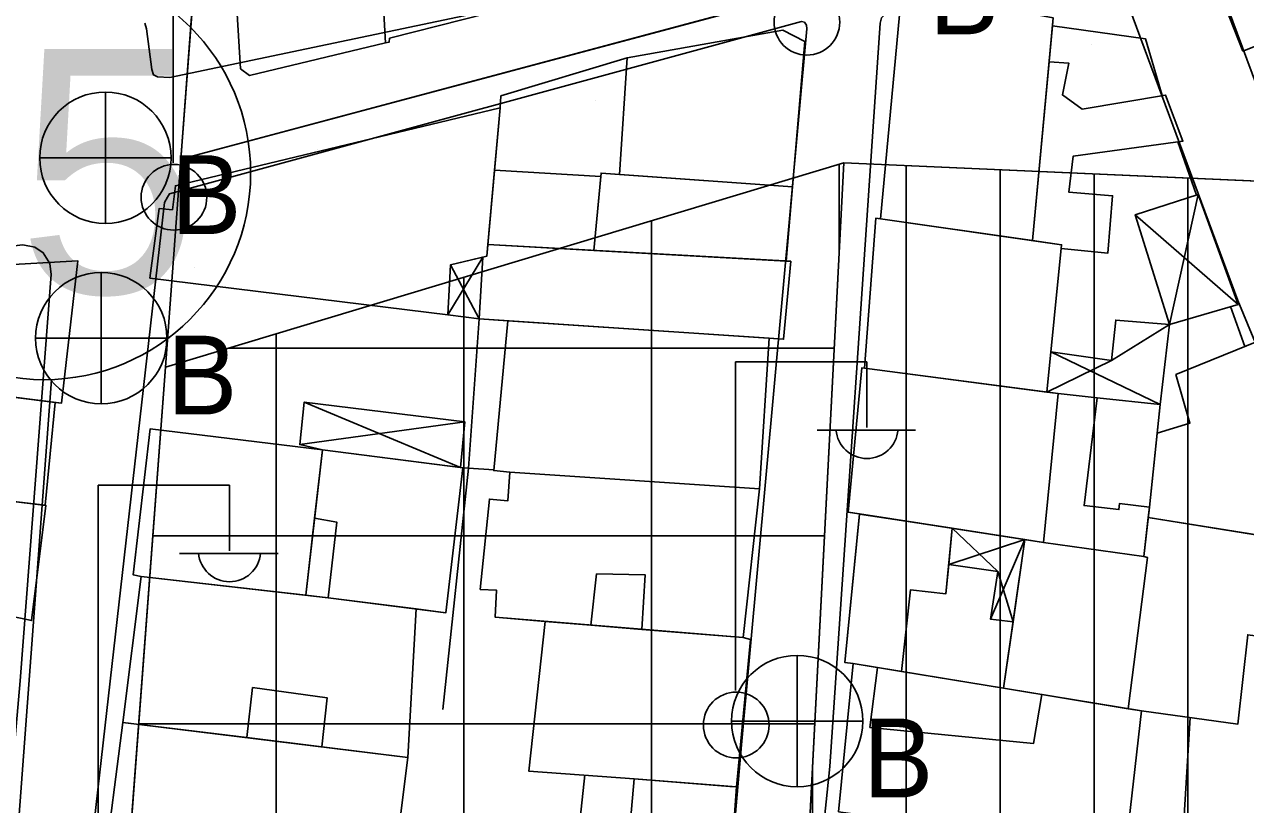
# Model space of a CAD drawing. Extents: x 417997 to 421451, y 4451742 to 4455216.
# Drawn here: x 420850.4 to 420915.5, y 4452374.8 to 4452416.4 of the extents above; entities that cross this region are included whole.
import ezdxf

# ---------------------------------------------------------------- set-up
doc = ezdxf.new("R2010")
doc.units = 0
for name, color, linetype in [('ADA', 7, 'Continuous'), ('ADAKENARI', 7, 'Continuous'), ('B_Mesken', 7, 'Continuous'), ('B_Sundurma', 7, 'Continuous'), ('B_Teras', 7, 'Continuous'), ('Default', 7, 'Continuous'), ('KALDIRIM', 7, 'Continuous'), ('KD_DAIRE', 7, 'Continuous'), ('KD_YGEN', 7, 'Continuous'), ('PL_AYA_PARK_DINLENME', 7, 'Continuous'), ('PL_K_BHA', 7, 'Continuous'), ('PL_K_TALI_IS_MRK', 7, 'Continuous'), ('PL_KON_MEV_450', 7, 'Continuous'), ('S_Elektrik_Diregi', 7, 'Continuous'), ('S_Rogar_Kapagi_Buski', 7, 'Continuous'), ('Sinir_Duvar_tek_tarafa_ait', 7, 'Continuous'), ('Sinir_Ist_Duvari', 7, 'Continuous'), ('TR_PARKALANI', 7, 'Continuous'), ('TR_TALIISMERK', 7, 'Continuous'), ('TR_YUKSEKYOGUNKONUT', 7, 'Continuous'), ('Yol_Sose', 7, 'Continuous')]:
    doc.layers.add(name, color=color, linetype=linetype)

# ---------------------------------------------------------------- blocks, each defined once
blk = doc.blocks.new('POINT_DISPLAY')
at = {"layer": 'Default'}
blk.add_line((0, 0), (0, 0), dxfattribs=at)

msp = doc.modelspace()

# ---------------------------------------------------------------- linework, layer by layer
at = {"layer": 'ADA'}
for p, q in [((420858.757, 4452409.21), (420893.613, 4452418.538)), ((420858.757, 4452409.21), (420893.613, 4452418.538)), ((420894.067, 4452409.012), (420857.93, 4452398.147)), ((420894.067, 4452409.012), (420857.93, 4452398.147)), ((420894.067, 4452409.012), (420890.438, 4452339.156)), ((420894.067, 4452409.012), (420890.438, 4452339.156)), ((420955.758, 4452406.29), (420894.067, 4452409.012)), ((420955.758, 4452406.29), (420894.067, 4452409.012))]:
    msp.add_line(p, q, dxfattribs=at)
at = {"layer": 'ADAKENARI'}
for p, q in [((420858.757, 4452409.21), (420861.385, 4452444.372)), ((420858.757, 4452409.21), (420861.385, 4452444.372)), ((420857.93, 4452398.147), (420858.757, 4452409.21)), ((420857.93, 4452398.147), (420858.757, 4452409.21)), ((420853.821, 4452343.19), (420857.93, 4452398.147)), ((420853.821, 4452343.19), (420857.93, 4452398.147))]:
    msp.add_line(p, q, dxfattribs=at)
at = {"layer": 'B_Mesken'}
for points in [[(420877.712, 4452417.651), (420869.869, 4452415.651), (420869.854, 4452415.443), (420869.643, 4452415.411), (420869.448, 4452418.893), (420868.734, 4452430.201), (420868.681, 4452431.666), (420872.981, 4452431.804), (420873.091, 4452430.014), (420876.882, 4452430.445)], [(420877.712, 4452417.651), (420869.869, 4452415.651), (420869.854, 4452415.443), (420869.643, 4452415.411), (420869.448, 4452418.893), (420868.734, 4452430.201), (420868.681, 4452431.667), (420872.981, 4452431.804), (420873.091, 4452430.014), (420876.882, 4452430.445)], [(420861.398, 4452422.812), (420861.332, 4452422.806), (420860.811, 4452431.049), (420866.727, 4452431.535), (420866.83, 4452430.083), (420868.734, 4452430.201), (420869.448, 4452418.893), (420869.643, 4452415.411), (420862.414, 4452413.671), (420861.926, 4452414.028)], [(420861.398, 4452422.812), (420861.332, 4452422.806), (420860.811, 4452431.049), (420866.727, 4452431.535), (420866.83, 4452430.083), (420868.734, 4452430.201), (420869.448, 4452418.893), (420869.643, 4452415.411), (420862.414, 4452413.671), (420861.926, 4452414.028)], [(420923.596, 4452414.389), (420917.17, 4452411.941), (420915.994, 4452415.229), (420915.315, 4452414.972), (420913.932, 4452418.5), (420914.495, 4452418.717), (420913.326, 4452421.875), (420919.21, 4452425.505), (420920.795, 4452421.206), (420921.787, 4452421.569), (420923.089, 4452418.031), (420922.361, 4452417.746)], [(420921.788, 4452421.569), (420923.089, 4452418.031), (420922.361, 4452417.746), (420923.596, 4452414.39), (420917.17, 4452411.941), (420915.994, 4452415.229), (420915.315, 4452414.972), (420913.932, 4452418.5), (420914.495, 4452418.717), (420913.326, 4452421.876), (420919.21, 4452425.505), (420920.795, 4452421.206)], [(420896.021, 4452406.029), (420897.158, 4452418.247), (420905.21, 4452416.746), (420904.105, 4452404.877)], [(420905.17, 4452416.312), (420904.105, 4452404.878), (420896.021, 4452406.029), (420897.158, 4452418.247), (420905.21, 4452416.746)], [(420891.319, 4452407.738), (420891.983, 4452415.483), (420890.816, 4452416.084), (420882.52, 4452414.602), (420882.114, 4452408.404)], [(420891.319, 4452407.738), (420882.114, 4452408.404), (420882.52, 4452414.602), (420890.816, 4452416.084), (420891.984, 4452415.483)], [(420905.17, 4452416.312), (420910.135, 4452415.614), (420911.015, 4452412.596), (420911.185, 4452412.625), (420912.118, 4452410.171), (420906.268, 4452409.369), (420906.047, 4452407.451), (420908.373, 4452407.266), (420908.116, 4452404.206), (420905.64, 4452404.45), (420905.661, 4452404.656), (420904.105, 4452404.877)], [(420905.64, 4452404.45), (420905.661, 4452404.656), (420904.105, 4452404.878), (420905.17, 4452416.312), (420910.135, 4452415.614), (420911.015, 4452412.596), (420911.185, 4452412.625), (420912.118, 4452410.171), (420906.268, 4452409.369), (420906.047, 4452407.451), (420908.373, 4452407.266), (420908.116, 4452404.206)], [(420857.1, 4452402.881), (420872.962, 4452400.928), (420873.108, 4452403.579), (420875.048, 4452404.052), (420875.756, 4452411.955), (420858.462, 4452407.8), (420858.304, 4452406.521), (420857.598, 4452406.588)], [(420875.458, 4452408.622), (420875.103, 4452404.668), (420875.048, 4452404.052), (420874.835, 4452404), (420873.108, 4452403.579), (420872.962, 4452400.928), (420857.1, 4452402.881), (420857.598, 4452406.588), (420858.304, 4452406.521), (420858.462, 4452407.8), (420875.757, 4452411.955)], [(420875.458, 4452408.622), (420881.116, 4452408.284), (420880.751, 4452404.355), (420875.103, 4452404.668)], [(420881.116, 4452408.284), (420880.751, 4452404.355), (420875.103, 4452404.668), (420875.458, 4452408.622)], [(420880.751, 4452404.355), (420881.134, 4452408.474), (420891.319, 4452407.738), (420890.985, 4452403.79)], [(420882.114, 4452408.404), (420891.319, 4452407.738), (420890.985, 4452403.79), (420880.751, 4452404.355), (420881.116, 4452408.284), (420881.134, 4452408.474)], [(420895.162, 4452398.08), (420895.763, 4452406.065), (420905.661, 4452404.656), (420904.87, 4452396.81)], [(420896.021, 4452406.029), (420904.105, 4452404.878), (420905.661, 4452404.656), (420905.64, 4452404.45), (420905.087, 4452398.962), (420904.87, 4452396.81), (420895.162, 4452398.08), (420895.763, 4452406.065)], [(420875.103, 4452404.668), (420891.236, 4452403.776), (420890.851, 4452399.625), (420874.636, 4452400.716), (420874.835, 4452404), (420875.048, 4452404.052)], [(420880.751, 4452404.355), (420890.985, 4452403.79), (420891.236, 4452403.776), (420890.851, 4452399.625), (420890.091, 4452399.676), (420876.163, 4452400.613), (420874.636, 4452400.716), (420874.835, 4452404), (420875.048, 4452404.052), (420875.103, 4452404.668)], [(420843.566, 4452403.243), (420842.85, 4452397.425), (420852.392, 4452396.222), (420853.269, 4452403.798)], [(420852.049, 4452396.265), (420845.566, 4452397.082), (420842.85, 4452397.425), (420843.146, 4452399.834), (420843.566, 4452403.244), (420853.269, 4452403.798), (420852.392, 4452396.222)], [(420876.163, 4452400.613), (420875.416, 4452392.635), (420876.268, 4452392.543), (420889.573, 4452391.664), (420890.091, 4452399.676)], [(420890.091, 4452399.676), (420889.573, 4452391.664), (420876.268, 4452392.543), (420875.416, 4452392.635), (420876.163, 4452400.613)], [(420910.272, 4452390.126), (420920.286, 4452388.531), (420916.156, 4452399.535), (420911.75, 4452397.741), (420912.496, 4452395.156), (420910.75, 4452394.627), (420910.333, 4452390.678)], [(420920.286, 4452388.531), (420916.972, 4452389.059), (420910.272, 4452390.126), (420910.333, 4452390.678), (420910.75, 4452394.627), (420912.496, 4452395.156), (420911.75, 4452397.742), (420916.156, 4452399.535)], [(420895.018, 4452398.099), (420905.483, 4452396.729), (420904.693, 4452388.806), (420894.293, 4452390.413)], [(420895.162, 4452398.08), (420904.87, 4452396.81), (420905.483, 4452396.729), (420904.693, 4452388.806), (420903.709, 4452388.959), (420899.831, 4452389.558), (420894.894, 4452390.321), (420894.294, 4452390.413), (420895.018, 4452398.099)], [(420852.049, 4452396.265), (420851.517, 4452390.786), (420849.557, 4452391.021), (420845.255, 4452391.452), (420845.706, 4452394.36), (420845.158, 4452394.384), (420845.566, 4452397.082)], [(420852.049, 4452396.265), (420851.517, 4452390.786), (420849.557, 4452391.022), (420845.255, 4452391.452), (420845.706, 4452394.36), (420845.158, 4452394.384), (420845.566, 4452397.082)], [(420910.333, 4452390.678), (420910.044, 4452388.054), (420904.693, 4452388.806), (420905.483, 4452396.729), (420907.551, 4452396.502), (420910.911, 4452396.147)], [(420910.911, 4452396.147), (420910.75, 4452394.627), (420910.333, 4452390.678), (420910.272, 4452390.126), (420910.044, 4452388.055), (420904.693, 4452388.806), (420905.483, 4452396.729), (420907.551, 4452396.502)], [(420865.406, 4452385.993), (420866.295, 4452393.746), (420857.117, 4452394.864), (420856.21, 4452387.082), (420856.63, 4452386.989)], [(420866.295, 4452393.746), (420865.877, 4452390.103), (420865.406, 4452385.994), (420856.63, 4452386.989), (420856.21, 4452387.082), (420857.117, 4452394.864)], [(420866.295, 4452393.746), (420873.775, 4452392.774), (420872.871, 4452385.065), (420866.604, 4452385.857), (420867.061, 4452389.881), (420865.877, 4452390.103)], [(420873.648, 4452392.79), (420873.775, 4452392.774), (420872.871, 4452385.065), (420871.284, 4452385.266), (420866.605, 4452385.858), (420867.061, 4452389.881), (420865.877, 4452390.103), (420866.295, 4452393.746)], [(420875.493, 4452384.819), (420888.702, 4452383.738), (420889.573, 4452391.664), (420876.268, 4452392.543), (420876.172, 4452391.023), (420875.181, 4452391.11), (420874.701, 4452386.306), (420875.566, 4452386.26)], [(420889.573, 4452391.664), (420888.702, 4452383.738), (420883.3, 4452384.18), (420880.579, 4452384.403), (420878.153, 4452384.601), (420875.493, 4452384.819), (420875.566, 4452386.26), (420874.701, 4452386.307), (420875.181, 4452391.111), (420876.173, 4452391.023), (420876.268, 4452392.543)], [(420849.557, 4452391.021), (420851.568, 4452390.78), (420850.796, 4452384.643), (420848.941, 4452385.041), (420841.488, 4452386.32), (420842.065, 4452391.771)], [(420845.255, 4452391.452), (420849.557, 4452391.022), (420851.517, 4452390.786), (420851.568, 4452390.78), (420850.796, 4452384.643), (420848.941, 4452385.041), (420844.816, 4452385.749), (420842.347, 4452386.173), (420841.488, 4452386.32), (420841.522, 4452386.639), (420841.882, 4452390.043), (420842.065, 4452391.771)], [(420899.831, 4452389.558), (420899.646, 4452387.64), (420899.495, 4452386.077), (420897.603, 4452386.278), (420897.14, 4452381.934), (420894.551, 4452382.36), (420894.118, 4452382.407), (420894.894, 4452390.321)], [(420899.831, 4452389.558), (420899.495, 4452386.077), (420897.603, 4452386.278), (420897.14, 4452381.934), (420894.551, 4452382.359), (420894.118, 4452382.407), (420894.894, 4452390.32)], [(420916.972, 4452389.059), (420916.359, 4452383.773), (420915.576, 4452383.894), (420915.049, 4452379.135), (420909.913, 4452379.835), (420909.196, 4452379.953), (420910.239, 4452388.002), (420910.044, 4452388.054), (420910.272, 4452390.126)], [(420916.972, 4452389.059), (420916.71, 4452386.797), (420916.359, 4452383.773), (420915.576, 4452383.894), (420915.049, 4452379.135), (420909.913, 4452379.835), (420909.197, 4452379.953), (420910.238, 4452388.002), (420910.044, 4452388.055), (420910.272, 4452390.126)], [(420904.693, 4452388.806), (420910.044, 4452388.055), (420910.238, 4452388.002), (420909.197, 4452379.953), (420902.567, 4452381.042), (420903.077, 4452384.579), (420903.709, 4452388.959)], [(420902.567, 4452381.042), (420903.709, 4452388.958), (420904.693, 4452388.806), (420910.044, 4452388.054), (420910.239, 4452388.002), (420909.196, 4452379.953)], [(420855.666, 4452379.224), (420856.63, 4452386.989), (420866.604, 4452385.857), (420871.284, 4452385.266), (420870.835, 4452377.362), (420866.261, 4452377.924), (420862.257, 4452378.415)], [(420865.406, 4452385.994), (420866.605, 4452385.858), (420871.284, 4452385.266), (420870.835, 4452377.362), (420866.261, 4452377.924), (420862.257, 4452378.415), (420855.666, 4452379.224), (420856.63, 4452386.989)], [(420878.152, 4452384.601), (420880.579, 4452384.402), (420883.3, 4452384.18), (420888.702, 4452383.738), (420889.096, 4452383.645), (420888.35, 4452375.794), (420882.891, 4452376.226), (420877.285, 4452376.622)], [(420888.702, 4452383.738), (420889.096, 4452383.645), (420888.35, 4452375.793), (420882.891, 4452376.226), (420877.285, 4452376.622), (420878.153, 4452384.601), (420880.579, 4452384.403), (420883.3, 4452384.18)], [(420897.14, 4452381.934), (420902.567, 4452381.042), (420909.197, 4452379.953), (420909.913, 4452379.835), (420909.059, 4452372.358), (420893.779, 4452374.469), (420894.551, 4452382.36)], [(420893.779, 4452374.469), (420894.551, 4452382.359), (420909.913, 4452379.835), (420909.059, 4452372.357)], [(420854.62, 4452371.092), (420855.666, 4452379.224), (420870.835, 4452377.362), (420869.808, 4452369.137)], [(420870.835, 4452377.362), (420869.808, 4452369.137), (420854.62, 4452371.092), (420855.666, 4452379.224), (420862.257, 4452378.415), (420866.261, 4452377.924)], [(420882.181, 4452368.141), (420882.891, 4452376.226), (420887.981, 4452375.82), (420888.35, 4452375.794), (420887.757, 4452367.702), (420887.606, 4452367.729), (420883.811, 4452368.002)], [(420882.181, 4452368.141), (420882.891, 4452376.226), (420887.981, 4452375.82), (420888.35, 4452375.793), (420887.757, 4452367.702), (420887.606, 4452367.73), (420883.811, 4452368.002)]]:
    msp.add_lwpolyline(points, close=True, dxfattribs=at)
at = {"layer": 'B_Sundurma'}
for p, q in [((420912.934, 4452407.324), (420911.401, 4452400.408)), ((420915.059, 4452401.484), (420909.583, 4452406.258)), ((420872.962, 4452400.928), (420874.835, 4452404)), ((420874.636, 4452400.716), (420873.108, 4452403.579)), ((420908.32, 4452398.499), (420911.401, 4452400.408)), ((420908.32, 4452398.499), (420904.87, 4452396.81)), ((420910.911, 4452396.147), (420905.087, 4452398.962)), ((420865.319, 4452396.278), (420873.647, 4452392.789)), ((420873.88, 4452395.224), (420865.087, 4452394.016)), ((420902.27, 4452387.257), (420899.831, 4452389.558)), ((420899.646, 4452387.64), (420903.709, 4452388.958)), ((420901.873, 4452384.714), (420903.709, 4452388.958)), ((420903.077, 4452384.579), (420902.27, 4452387.257))]:
    msp.add_line(p, q, dxfattribs=at)
for points in [[(420912.934, 4452407.324), (420915.059, 4452401.484), (420911.401, 4452400.408), (420909.583, 4452406.258)], [(420912.934, 4452407.324), (420915.059, 4452401.484), (420911.401, 4452400.408), (420909.583, 4452406.258)], [(420872.962, 4452400.928), (420874.636, 4452400.716), (420874.835, 4452404), (420873.108, 4452403.579)], [(420872.962, 4452400.928), (420873.108, 4452403.579), (420874.835, 4452404), (420874.636, 4452400.716)], [(420910.911, 4452396.147), (420911.401, 4452400.408), (420908.542, 4452400.647), (420908.32, 4452398.499), (420905.087, 4452398.962), (420904.87, 4452396.81), (420905.483, 4452396.729), (420907.551, 4452396.502)], [(420911.401, 4452400.408), (420910.911, 4452396.147), (420907.551, 4452396.502), (420905.483, 4452396.729), (420904.87, 4452396.81), (420905.087, 4452398.962), (420908.32, 4452398.499), (420908.542, 4452400.647)], [(420865.319, 4452396.278), (420873.88, 4452395.224), (420873.647, 4452392.789), (420866.295, 4452393.746), (420865.087, 4452394.016)], [(420873.648, 4452392.79), (420866.295, 4452393.746), (420865.087, 4452394.016), (420865.319, 4452396.278), (420873.88, 4452395.224)], [(420903.077, 4452384.579), (420901.873, 4452384.714), (420902.27, 4452387.257), (420899.646, 4452387.64), (420899.831, 4452389.558), (420903.709, 4452388.958)], [(420903.709, 4452388.959), (420903.077, 4452384.579), (420901.873, 4452384.714), (420902.27, 4452387.257), (420899.646, 4452387.64), (420899.831, 4452389.558)]]:
    msp.add_lwpolyline(points, close=True, dxfattribs=at)
at = {"layer": 'B_Teras'}
for points in [[(420904.991, 4452414.395), (420906.05, 4452414.318), (420905.701, 4452412.635), (420906.759, 4452411.881), (420911.185, 4452412.625), (420912.118, 4452410.171), (420906.268, 4452409.369), (420906.047, 4452407.451), (420908.373, 4452407.266), (420908.116, 4452404.206), (420905.64, 4452404.45), (420905.661, 4452404.656), (420904.105, 4452404.877)], [(420907.551, 4452396.502), (420906.857, 4452390.767), (420908.712, 4452390.553), (420908.735, 4452390.873), (420910.333, 4452390.678), (420910.911, 4452396.147)], [(420880.579, 4452384.402), (420880.897, 4452387.134), (420883.479, 4452387.085), (420883.3, 4452384.18)], [(420895.453, 4452378.953), (420895.861, 4452382.144), (420897.14, 4452381.934), (420902.567, 4452381.042), (420904.604, 4452380.707), (420904.159, 4452378.1)], [(420862.57, 4452381.075), (420862.257, 4452378.415), (420866.261, 4452377.924), (420866.54, 4452380.539)]]:
    msp.add_lwpolyline(points, close=True, dxfattribs=at)
at = {"layer": 'KALDIRIM'}
msp.add_line((420851.863, 4452397.48), (420845.051, 4452306.371), dxfattribs=at)
msp.add_line((420851.863, 4452397.48), (420845.051, 4452306.371), dxfattribs=at)
at = {"layer": 'KD_DAIRE'}
msp.add_circle((420851.468, 4452408.473), 11, dxfattribs=at)
msp.add_circle((420851.468, 4452408.473), 11, dxfattribs=at)
at = {"layer": 'PL_AYA_PARK_DINLENME'}
msp.add_lwpolyline([(420955.758, 4452406.29), (420894.067, 4452409.012), (420857.93, 4452398.147), (420858.757, 4452409.21), (420893.613, 4452418.538), (420906.494, 4452429.988), (420930.356, 4452451.198)], close=True, dxfattribs=at)
msp.add_lwpolyline([(420955.758, 4452406.29), (420894.067, 4452409.012), (420857.93, 4452398.147), (420858.757, 4452409.21), (420893.613, 4452418.538), (420906.494, 4452429.988), (420930.356, 4452451.198)], close=True, dxfattribs=at)
at = {"layer": 'PL_K_BHA'}
msp.add_lwpolyline([(420858.757, 4452409.21), (420861.385, 4452444.372), (420877.387, 4452460.374), (420906.494, 4452429.988), (420893.613, 4452418.538)], close=True, dxfattribs=at)
msp.add_lwpolyline([(420858.757, 4452409.21), (420861.385, 4452444.372), (420877.387, 4452460.374), (420906.494, 4452429.988), (420893.613, 4452418.538)], close=True, dxfattribs=at)
at = {"layer": 'PL_K_TALI_IS_MRK'}
msp.add_lwpolyline([(420894.067, 4452409.012), (420890.438, 4452339.156), (420853.821, 4452343.19), (420857.93, 4452398.147)], close=True, dxfattribs=at)
msp.add_lwpolyline([(420894.067, 4452409.012), (420890.438, 4452339.156), (420853.821, 4452343.19), (420857.93, 4452398.147)], close=True, dxfattribs=at)
at = {"layer": 'PL_KON_MEV_450'}
msp.add_lwpolyline([(420943.964, 4452333.259), (420890.438, 4452339.156), (420894.067, 4452409.012), (420955.758, 4452406.29), (420930.356, 4452451.198), (420906.494, 4452429.988), (420877.387, 4452460.374), (420915.8, 4452498.787), (420961.132, 4452498.753), (420961.655, 4452472.064), (421038.956, 4452492.38), (421042.667, 4452488.692), (421043.462, 4452373.991), (421023.346, 4452363.197), (421036.047, 4452320.558), (420975.678, 4452283.747), (420939.98, 4452286.94)], close=True, dxfattribs=at)
msp.add_lwpolyline([(420943.964, 4452333.259), (420890.438, 4452339.156), (420894.067, 4452409.012), (420955.758, 4452406.29), (420930.356, 4452451.198), (420906.494, 4452429.988), (420877.387, 4452460.374), (420915.8, 4452498.787), (420961.132, 4452498.753), (420961.655, 4452472.064), (421038.956, 4452492.38), (421042.667, 4452488.692), (421043.462, 4452373.991), (421023.346, 4452363.197), (421036.047, 4452320.558), (420975.678, 4452283.747), (420939.98, 4452286.94)], close=True, dxfattribs=at)
at = {"layer": 'S_Elektrik_Diregi'}
for p, q in [((420858.349, 4452409.018), (420858.349, 4452426.518)), ((420888.294, 4452380.923), (420888.294, 4452398.423)), ((420888.294, 4452398.423), (420895.294, 4452398.423)), ((420895.294, 4452394.923), (420895.294, 4452398.423)), ((420892.634, 4452394.783), (420897.884, 4452394.783)), ((420854.344, 4452374.36), (420854.344, 4452391.86)), ((420854.344, 4452391.86), (420861.344, 4452391.86)), ((420861.344, 4452388.36), (420861.344, 4452391.86)), ((420858.684, 4452388.22), (420863.934, 4452388.22))]:
    msp.add_line(p, q, dxfattribs=at)
for centre in [(420892.094, 4452416.506), (420858.385, 4452407.183), (420888.33, 4452379.087)]:
    msp.add_circle(centre, 1.75, dxfattribs=at)
for centre in [(420895.295, 4452394.935), (420861.345, 4452388.373)]:
    msp.add_arc(centre, 1.658, 184.83843, 355.14641, dxfattribs=at)
at = {"layer": 'S_Rogar_Kapagi_Buski'}
for p, q in [((420854.732, 4452412.788), (420854.732, 4452405.788)), ((420851.232, 4452409.288), (420858.232, 4452409.288)), ((420854.512, 4452403.184), (420854.512, 4452396.183)), ((420851.012, 4452399.683), (420858.012, 4452399.683)), ((420891.579, 4452382.795), (420891.579, 4452375.795)), ((420888.079, 4452379.295), (420895.079, 4452379.295))]:
    msp.add_line(p, q, dxfattribs=at)
for centre in [(420854.732, 4452409.288), (420854.512, 4452399.683), (420891.579, 4452379.295)]:
    msp.add_circle(centre, 3.5, dxfattribs=at)
at = {"layer": 'Sinir_Duvar_tek_tarafa_ait'}
for points in [[(420875.756, 4452411.955), (420875.802, 4452412.583), (420882.52, 4452414.602)], [(420911.849, 4452410.134), (420912.84, 4452407.294)], [(420914.663, 4452401.368), (420915.418, 4452399.234)], [(420874.068, 4452392.757), (420874.636, 4452400.716)], [(420872.705, 4452379.904), (420874.068, 4452392.757), (420875.419, 4452392.669)], [(420873.775, 4452392.774), (420874.068, 4452392.757)], [(420912.045, 4452371.945), (420912.505, 4452379.482)]]:
    msp.add_lwpolyline(points, dxfattribs=at)
at = {"layer": 'Sinir_Ist_Duvari'}
msp.add_lwpolyline([(420879.752, 4452371.618), (420880.269, 4452376.436)], dxfattribs=at)
at = {"layer": 'TR_TALIISMERK'}
for p, q in [((420893.821, 4452404.278), (420893.821, 4452408.938)), ((420893.821, 4452404.278), (420893.821, 4452408.938)), ((420883.821, 4452339.885), (420883.821, 4452405.932)), ((420883.821, 4452339.885), (420883.821, 4452405.932)), ((420873.821, 4452340.986), (420873.821, 4452402.925)), ((420873.821, 4452340.986), (420873.821, 4452402.925)), ((420863.821, 4452342.088), (420863.821, 4452399.918)), ((420863.821, 4452342.088), (420863.821, 4452399.918)), ((420861.284, 4452399.156), (420893.555, 4452399.156)), ((420861.284, 4452399.156), (420893.555, 4452399.156)), ((420857.257, 4452389.156), (420893.035, 4452389.156)), ((420857.257, 4452389.156), (420893.035, 4452389.156)), ((420856.51, 4452379.156), (420892.516, 4452379.156)), ((420856.51, 4452379.156), (420892.516, 4452379.156))]:
    msp.add_line(p, q, dxfattribs=at)
at = {"layer": 'TR_YUKSEKYOGUNKONUT'}
for p, q in [((420897.387, 4452338.39), (420897.387, 4452408.865)), ((420897.387, 4452338.39), (420897.387, 4452408.865)), ((420902.387, 4452337.839), (420902.387, 4452408.645)), ((420902.387, 4452337.839), (420902.387, 4452408.645)), ((420907.387, 4452337.288), (420907.387, 4452408.424)), ((420907.387, 4452337.288), (420907.387, 4452408.424)), ((420912.387, 4452336.738), (420912.387, 4452408.204)), ((420912.387, 4452336.738), (420912.387, 4452408.204)), ((420892.387, 4452338.941), (420892.387, 4452376.677)), ((420892.387, 4452338.941), (420892.387, 4452376.677))]:
    msp.add_line(p, q, dxfattribs=at)
at = {"layer": 'Yol_Sose'}
for points in [[(420939.729, 4452348.193), (420934.052, 4452364.923), (420920.102, 4452402.221), (420912.487, 4452422.727), (420912.457, 4452422.987), (420912.562, 4452423.319), (420912.954, 4452424.034), (420920.334, 4452429.226), (420921.698, 4452430.421), (420928.777, 4452437.912), (420929.055, 4452438.167), (420929.532, 4452438.278), (420929.996, 4452438.212), (420930.177, 4452438.038), (420943.57, 4452416.084), (420955.151, 4452397.863), (420962.25, 4452385.54), (420979.284, 4452358.557), (420983.949, 4452351.313)], [(420856.829, 4452416.457), (420856.92, 4452416.159), (420857.199, 4452413.985), (420857.291, 4452413.702), (420857.51, 4452413.589), (420858.156, 4452413.559), (420885.51, 4452419.317)], [(420889.949, 4452344.413), (420893.316, 4452376.88), (420895.989, 4452416.453), (420896.074, 4452416.738), (420896.3, 4452416.949), (420905.558, 4452419.521), (420905.755, 4452419.555), (420906.112, 4452419.562), (420908.619, 4452418.637), (420908.888, 4452418.327), (420915.038, 4452401.684), (420925.404, 4452376.712), (420934.541, 4452351.552), (420935.939, 4452347.723)], [(420851.059, 4452346.863), (420857.874, 4452406.91), (420858.04, 4452407.19), (420858.151, 4452407.376), (420891.804, 4452416.542), (420891.964, 4452416.514), (420892.081, 4452416.344), (420892.083, 4452416.149), (420888.608, 4452378.026), (420885.439, 4452341.683)], [(420812.369, 4452350.923), (420814.159, 4452366.053), (420816.657, 4452391.067), (420816.916, 4452391.955), (420817.562, 4452393.025), (420818.127, 4452393.437), (420847.599, 4452404.056), (420849.091, 4452404.515), (420850.332, 4452404.652), (420850.971, 4452404.525), (420851.42, 4452404.234), (420851.766, 4452403.659), (420851.853, 4452403.071), (420850.202, 4452381.442), (420847.429, 4452350.013)]]:
    msp.add_lwpolyline(points, dxfattribs=at)

# ---------------------------------------------------------------- block references
at = {"layer": 'TR_PARKALANI', "xscale": 0.1, "yscale": 0.10000000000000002}
for p in [(420895.585, 4452414.941), (420895.585, 4452414.941), (420907.246, 4452415.333), (420907.246, 4452415.333), (420880.813, 4452412.337), (420880.813, 4452412.337), (420866.041, 4452409.732), (420866.041, 4452409.732), (420859.457, 4452403.451), (420859.457, 4452403.451)]:
    msp.add_blockref('POINT_DISPLAY', p, dxfattribs=at)

# ---------------------------------------------------------------- texts
at = {"layer": 'KD_YGEN'}
msp.add_text('15', height=13, dxfattribs=at).set_placement((420840.371, 4452402.079))
msp.add_text('15', height=13, dxfattribs=at).set_placement((420840.371, 4452402.079))
at = {"layer": 'S_Rogar_Kapagi_Buski'}
for p in [(420898.59, 4452415.86), (420858.232, 4452405.224), (420858.012, 4452395.619), (420895.079, 4452375.231)]:
    msp.add_text('B', height=4.2, dxfattribs=at).set_placement(p)

doc.saveas('drawing.dxf')
